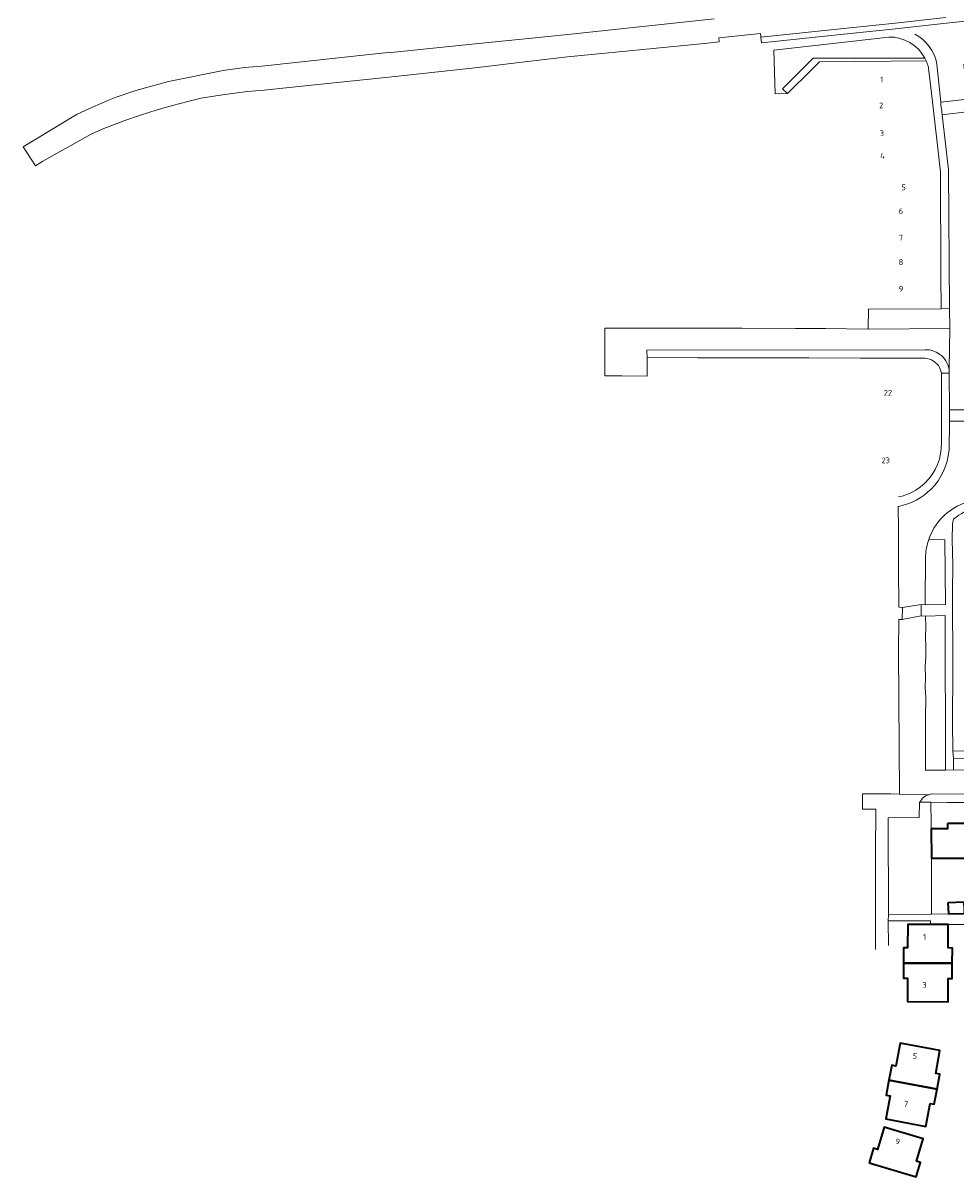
# Model space of a CAD drawing. Extents: x 150256 to 156914, y 461459 to 469481.
# Tile 448 of 656: x 154071 to 154292, y 466687 to 466960. Entities that reach past the tile are written whole.
import ezdxf
from ezdxf.enums import TextEntityAlignment as Align

# ---------------------------------------------------------------- set-up
doc = ezdxf.new("R2010")
doc.units = 0
doc.header["$LTSCALE"] = 0.75
for name, color, linetype, lineweight in [('B-RO-GR-BEPLANTING_CULTUUR_BOSPLANTSOEN-GV', 251, 'CONTINUOUS', 18), ('B-RO-GR-BEPLANTING_CULTUUR_HEESTERS-GV', 251, 'CONTINUOUS', 18), ('B-RO-OG-BEBOUWING-GV', 6, 'CONTINUOUS', 35), ('B-RO-OG-BEBOUWING-T18', 1, 'CONTINUOUS', 18), ('B-RO-VH-VERHARDING_ASFALT-GV', 251, 'CONTINUOUS', 18), ('B-RO-VH-VERHARDING_BETONSTRAATSTEEN-GV', 251, 'CONTINUOUS', 18), ('B-RO-VH-VERHARDING_TEGEL-GV', 251, 'CONTINUOUS', 18)]:
    doc.layers.add(name, color=color, linetype=linetype, lineweight=lineweight)
doc.styles.add('NLCS-ISO-M200-T18', font='NLCS-ISO.ttf', dxfattribs={"height": 360})

msp = doc.modelspace()

# ---------------------------------------------------------------- linework, layer by layer
at = {"layer": 'B-RO-GR-BEPLANTING_CULTUUR_BOSPLANTSOEN-GV'}
for points in [[(154275.961, 466956.785), (154248.75, 466953.695), (154249.023, 466943.363), (154251.961, 466943.394), (154250.824, 466944.537), (154258.09, 466951.76), (154284.493, 466951.774)], [(154284.493, 466951.774), (154258.09, 466951.76), (154250.824, 466944.537), (154251.961, 466943.394), (154257.728, 466949.127), (154259.556, 466950.948), (154284.804, 466951.149)]]:
    msp.add_lwpolyline(points, dxfattribs=at)
for points in [[(154284.493, 466951.774, 0.2800506), (154275.961, 466956.785)], [(154284.804, 466951.149, 0.0172978), (154284.493, 466951.774)]]:
    msp.add_lwpolyline(points, format="xyb", dxfattribs=at)
at = {"layer": 'B-RO-GR-BEPLANTING_CULTUUR_HEESTERS-GV'}
msp.add_lwpolyline([(154284.679, 466833.965), (154284.58, 466822.376), (154289.398, 466822.399), (154289.255, 466837.729), (154285.419, 466837.812)], dxfattribs=at)
msp.add_lwpolyline([(154285.419, 466837.812, 0.0696381), (154284.679, 466833.965)], format="xyb", dxfattribs=at)
msp.add_lwpolyline([(154286.024, 466769.306), (154286.021, 466770.586), (154285.935, 466775.675), (154283.323, 466775.622), (154283.2, 466775.619), (154283.167, 466772.006), (154275.798, 466771.943), (154275.901, 466748.941), (154285.81, 466749.135), (154286.055, 466749.14), (154286.053, 466750.14), (154286.034, 466762.366)], close=True, dxfattribs=at)
at = {"layer": 'B-RO-OG-BEBOUWING-GV'}
for points in [[(154289.861, 466770.592), (154289.86, 466770.499), (154289.853, 466769.312), (154286.024, 466769.306), (154286.034, 466762.366), (154289.874, 466762.372), (154289.887, 466762.372), (154296.441, 466762.383), (154296.408, 466770.603)], [(154289.962, 466751.824), (154290.085, 466749.219), (154293.869, 466749.283), (154293.85, 466750.21), (154293.789, 466751.958)], [(154279.406, 466737.556), (154289.706, 466737.512), (154290.99, 466737.507), (154290.999, 466741.108), (154290, 466741.112), (154290.023, 466746.655), (154285.798, 466746.673), (154280.436, 466746.695), (154280.413, 466741.152), (154279.414, 466741.156)], [(154290.99, 466737.507), (154289.706, 466737.512), (154279.406, 466737.556), (154279.399, 466733.96), (154280.397, 466733.958), (154280.387, 466728.405), (154289.972, 466728.368), (154289.982, 466733.92), (154290.981, 466733.918)], [(154287.384, 466707.677), (154288.049, 466711.216), (154287.066, 466711.397), (154288.07, 466716.849), (154278.649, 466718.612), (154277.626, 466713.165), (154276.644, 466713.349), (154275.982, 466709.81)], [(154275.982, 466709.81), (154275.322, 466706.278), (154276.303, 466706.092), (154275.274, 466700.645), (154284.712, 466698.88), (154285.738, 466704.324), (154286.719, 466704.138), (154287.384, 466707.677)], [(154271.319, 466690.232), (154282.436, 466686.913), (154283.468, 466690.362), (154282.511, 466690.648), (154284.099, 466695.948), (154274.9, 466698.702), (154273.306, 466693.394), (154272.35, 466693.682)]]:
    msp.add_lwpolyline(points, close=True, dxfattribs=at)
at = {"layer": 'B-RO-VH-VERHARDING_ASFALT-GV'}
for points in [[(154234.629, 466961.096), (154200.003, 466957.381), (154190.643, 466956.439), (154178.034, 466955.172), (154158.922, 466953.203), (154156.736, 466953.03), (154152.936, 466952.634), (154127.527, 466949.861), (154123.478, 466949.545), (154118.416, 466948.861), (154105.451, 466946.27), (154100.851, 466945.008), (154097.762, 466944.101), (154093.051, 466942.523), (154091.078, 466941.732), (154087.46, 466940.185), (154083.882, 466938.541), (154077.433, 466934.639), (154071.045, 466930.783), (154074.011, 466926.276), (154075.722, 466927.359), (154080.393, 466930.016), (154083.776, 466931.928), (154087.042, 466933.683), (154089.762, 466934.976), (154095.109, 466936.985), (154098.816, 466938.292), (154102.771, 466939.559), (154106.429, 466940.603), (154110.074, 466941.496), (154113.211, 466942.319), (154116.647, 466942.896), (154120.554, 466943.448), (154124.194, 466943.856), (154128.096, 466944.185), (154134.056, 466944.83), (154159.078, 466947.465), (154178.682, 466949.603), (154191.131, 466951.056), (154199.887, 466952.074), (154232.331, 466955.283), (154235.207, 466955.59), (154235.827, 466955.656), (154235.809, 466955.826), (154235.731, 466956.562), (154245.585, 466957.617), (154245.664, 466956.881), (154245.682, 466956.711), (154267.491, 466959.043), (154276.727, 466959.994), (154289.491, 466961.39)], [(154289.491, 466961.39), (154276.727, 466959.994), (154267.491, 466959.043), (154245.682, 466956.711), (154245.826, 466955.37), (154267.629, 466957.703), (154276.867, 466958.652), (154289.634, 466960.048), (154302.939, 466961.501)]]:
    msp.add_lwpolyline(points, dxfattribs=at)
at = {"layer": 'B-RO-VH-VERHARDING_BETONSTRAATSTEEN-GV'}
for points in [[(154302.939, 466961.501), (154289.634, 466960.048), (154276.867, 466958.652)], [(154287.348, 466950.391), (154288.24, 466941.4)], [(154288.24, 466941.4), (154294.595, 466942.108), (154293.721, 466950.38)], [(154295.725, 466931.262), (154294.958, 466939.12), (154288.625, 466938.372), (154290.127, 466925.38), (154290.336, 466892.472), (154290.394, 466887.79), (154290.247, 466878.136), (154290.257, 466877.188), (154290.353, 466868.54), (154294.702, 466868.526), (154296.751, 466868.469), (154296.625, 466877.927), (154296.572, 466905.793), (154296.615, 466912.845), (154296.627, 466914.785), (154295.749, 466930.768)], [(154290.247, 466878.136), (154290.394, 466887.79), (154271.079, 466887.657), (154260.972, 466887.737), (154253.853, 466887.781), (154241.259, 466887.857), (154208.77, 466887.884), (154208.751, 466876.554), (154212.732, 466876.547), (154218.762, 466876.457), (154218.734, 466880.874), (154218.723, 466882.621)], [(154218.723, 466882.621), (154284.574, 466882.757)], [(154296.788, 466847.214), (154296.767, 466849.861), (154296.745, 466852.51), (154296.792, 466865.819), (154294.644, 466865.876), (154290.344, 466865.84), (154290.213, 466858.957)], [(154278.305, 466845.663), (154278.205, 466845.668), (154278.22, 466840.367), (154278.283, 466831.087), (154278.363, 466821.772), (154279.216, 466821.759), (154283.585, 466822.404), (154284.58, 466822.376), (154284.679, 466833.965)], [(154375.918, 466783.163), (154319.072, 466783.225), (154313.532, 466783.167), (154307.954, 466783.256), (154302.434, 466783.198), (154291.246, 466783.266), (154289.407, 466783.226), (154284.62, 466783.198), (154284.629, 466793.238), (154284.683, 466795.634), (154284.691, 466800.381), (154284.549, 466802.776), (154284.651, 466805.127), (154284.603, 466807.723), (154284.705, 466810.07), (154284.709, 466812.47), (154284.669, 466814.767), (154284.723, 466817.114), (154284.638, 466819.68), (154283.641, 466819.758), (154279.131, 466818.861), (154278.323, 466818.865), (154278.247, 466811.4)], [(154278.247, 466811.4), (154278.478, 466777.545), (154285.451, 466777.394), (154286.005, 466777.639), (154326.012, 466777.531), (154360.407, 466777.631), (154366.679, 466777.604), (154371.851, 466777.581), (154373.798, 466777.573), (154387.388, 466777.519), (154380.186, 466784.699)]]:
    msp.add_lwpolyline(points, dxfattribs=at)
for points in [[(154282.091, 466957.479, -0.2272288), (154287.348, 466950.391)], [(154284.574, 466882.757, -0.1625184), (154287.983, 466881.693)], [(154287.983, 466881.693, -0.1935607), (154290.247, 466878.136)], [(154290.213, 466858.957, -0.1765597), (154285.958, 466849.754)], [(154285.958, 466849.754, -0.1498681), (154278.305, 466845.663)], [(154285.419, 466837.812, -0.282363), (154296.788, 466847.214)], [(154284.679, 466833.965, -0.0696381), (154285.419, 466837.812)]]:
    msp.add_lwpolyline(points, format="xyb", dxfattribs=at)
for points in [[(154294.958, 466939.12), (154294.875, 466939.807), (154294.685, 466941.37), (154294.595, 466942.108), (154288.24, 466941.4), (154288.307, 466940.721), (154288.532, 466939.179), (154288.625, 466938.372)], [(154290.344, 466865.84), (154294.644, 466865.876), (154294.645, 466866.426), (154294.7, 466867.926), (154294.702, 466868.526), (154290.353, 466868.54), (154290.351, 466867.99), (154290.346, 466866.44)], [(154279.131, 466818.861), (154283.641, 466819.758), (154283.585, 466822.404), (154279.216, 466821.759)]]:
    msp.add_lwpolyline(points, close=True, dxfattribs=at)
at = {"layer": 'B-RO-VH-VERHARDING_TEGEL-GV'}
for points in [[(154275.961, 466956.785, -0.2800506), (154284.493, 466951.774)], [(154287.348, 466950.391, 0.2272288), (154282.091, 466957.479)], [(154284.493, 466951.774, -0.0172978), (154284.804, 466951.149)], [(154284.804, 466951.149, -0.0331301), (154285.241, 466949.966)], [(154287.983, 466881.693, 0.1625184), (154284.574, 466882.757)], [(154290.247, 466878.136, 0.1935607), (154287.983, 466881.693)], [(154284.008, 466880.728, -0.2619118), (154287.688, 466878.978)], [(154287.688, 466878.978, -0.1194419), (154288.404, 466877.168)], [(154288.418, 466860.787, -0.2133428), (154284.508, 466851.169)], [(154285.958, 466849.754, 0.1765597), (154290.213, 466858.957)], [(154284.499, 466851.177, -0.1430283), (154278.278, 466847.895)], [(154278.305, 466845.663, 0.1498681), (154285.958, 466849.754)], [(154296.788, 466847.214, 0.282363), (154285.419, 466837.812)], [(154291.302, 466842.614, -0.1388325), (154296.887, 466845.295)]]:
    msp.add_lwpolyline(points, format="xyb", dxfattribs=at)
for points in [[(154285.241, 466949.966), (154285.393, 466949.417), (154286.066, 466943.525), (154287.515, 466931.091), (154288.189, 466924.899), (154288.249, 466900.17), (154288.334, 466892.46), (154290.336, 466892.472), (154290.127, 466925.38), (154288.625, 466938.372), (154288.532, 466939.179), (154288.307, 466940.721), (154288.24, 466941.4), (154287.348, 466950.391)], [(154284.574, 466882.757), (154218.723, 466882.621), (154218.734, 466880.874), (154230.769, 466880.837), (154242.896, 466880.821), (154257.007, 466880.804), (154269.23, 466880.789), (154284.008, 466880.728)], [(154288.404, 466877.168), (154290.257, 466877.188), (154290.247, 466878.136)], [(154290.213, 466858.957), (154290.344, 466865.84), (154290.346, 466866.44), (154290.351, 466867.99), (154290.353, 466868.54), (154290.257, 466877.188), (154288.404, 466877.168), (154288.446, 466864.533), (154288.418, 466860.787)], [(154284.508, 466851.169), (154284.499, 466851.177)], [(154285.419, 466837.812), (154289.255, 466837.729), (154289.398, 466822.399), (154284.58, 466822.376), (154283.585, 466822.404), (154283.641, 466819.758), (154284.638, 466819.68), (154289.314, 466819.832), (154289.407, 466783.226), (154291.246, 466783.266), (154291.238, 466785.963), (154291.152, 466787.823), (154291.075, 466794.464), (154291.137, 466806.851), (154291.031, 466825.478), (154291.111, 466831.722), (154290.995, 466837.813), (154291.074, 466841.511), (154291.302, 466842.614)], [(154382.114, 466788.991), (154381.967, 466791.136), (154377.219, 466791.113), (154370.848, 466791.163), (154370.872, 466790.129), (154370.861, 466785.085), (154364.493, 466785.011), (154345.884, 466785.097), (154339.616, 466785.024), (154333.396, 466785.052), (154320.61, 466785.002), (154320.612, 466787.732), (154319.016, 466787.718), (154291.152, 466787.823), (154291.238, 466785.963)], [(154291.238, 466785.963), (154319.014, 466785.918), (154319.072, 466783.225), (154375.918, 466783.163)], [(154275.849, 466741.725), (154275.831, 466747.526), (154275.901, 466748.941), (154275.798, 466771.943), (154283.167, 466772.006), (154283.2, 466775.619), (154283.323, 466775.622), (154283.683, 466776.225), (154283.94, 466776.545), (154284.238, 466776.821), (154284.571, 466777.052), (154284.811, 466777.181), (154285.06, 466777.283), (154285.451, 466777.394), (154278.478, 466777.545), (154276.42, 466777.596), (154269.696, 466777.585), (154269.699, 466775.611), (154269.727, 466773.946), (154272.887, 466773.966), (154272.824, 466763.679), (154272.814, 466740.75)], [(154326.012, 466777.531), (154286.005, 466777.639), (154285.451, 466777.394), (154285.06, 466777.283), (154284.811, 466777.181), (154284.571, 466777.052), (154284.238, 466776.821), (154283.94, 466776.545), (154283.683, 466776.225), (154283.323, 466775.622), (154285.935, 466775.675), (154289.843, 466775.561), (154296.212, 466775.536)], [(154293.869, 466749.283), (154290.085, 466749.219), (154286.055, 466749.14), (154285.81, 466749.135), (154275.901, 466748.941), (154275.831, 466747.526), (154282.506, 466747.512), (154285.803, 466747.505), (154285.798, 466746.673), (154290.023, 466746.655), (154315.37, 466746.705)]]:
    msp.add_lwpolyline(points, dxfattribs=at)
for points in [[(154290.394, 466887.79), (154290.336, 466892.472), (154288.334, 466892.46), (154271.127, 466892.353), (154271.079, 466887.657)], [(154284.638, 466819.68), (154284.723, 466817.114), (154284.669, 466814.767), (154284.709, 466812.47), (154284.705, 466810.07), (154284.603, 466807.723), (154284.651, 466805.127), (154284.549, 466802.776), (154284.691, 466800.381), (154284.683, 466795.634), (154284.629, 466793.238), (154284.62, 466783.198), (154289.407, 466783.226), (154289.314, 466819.832)], [(154319.072, 466783.225), (154319.014, 466785.918), (154291.238, 466785.963), (154291.246, 466783.266), (154302.434, 466783.198), (154307.954, 466783.256), (154313.532, 466783.167)]]:
    msp.add_lwpolyline(points, close=True, dxfattribs=at)

# ---------------------------------------------------------------- texts
at = {"layer": 'B-RO-OG-BEBOUWING-T18', "style": 'NLCS-ISO-M200-T18'}
for s, rotation, p in [('1', 0.1, (154274.303, 466946.699)), ('2', 0.1, (154274.153, 466940.57)), ('3', 0.1, (154274.325, 466933.999)), ('4', 0.1, (154274.458, 466928.676)), ('5', 0.1, (154279.451, 466921.195)), ('6', 0.1, (154278.816, 466915.588)), ('7', 0.1, (154278.829, 466909.277)), ('8', 0.1, (154278.84, 466903.488)), ('9', 0.1, (154278.852, 466897.173)), ('22', 359.9, (154275.747, 466872.536)), ('23', 359.9, (154275.227, 466856.564)), ('1', 359.8, (154284.424, 466743.744)), ('3', 359.9, (154284.394, 466732.359)), ('5', 349.3, (154282.141, 466715.534)), ('7', 349.3, (154280.02, 466704.222)), ('9', 343.3, (154278.049, 466695.28))]:
    msp.add_text(s, height=1.35, rotation=rotation, dxfattribs=at).set_placement(p, align=Align.MIDDLE)

doc.saveas('drawing.dxf')
